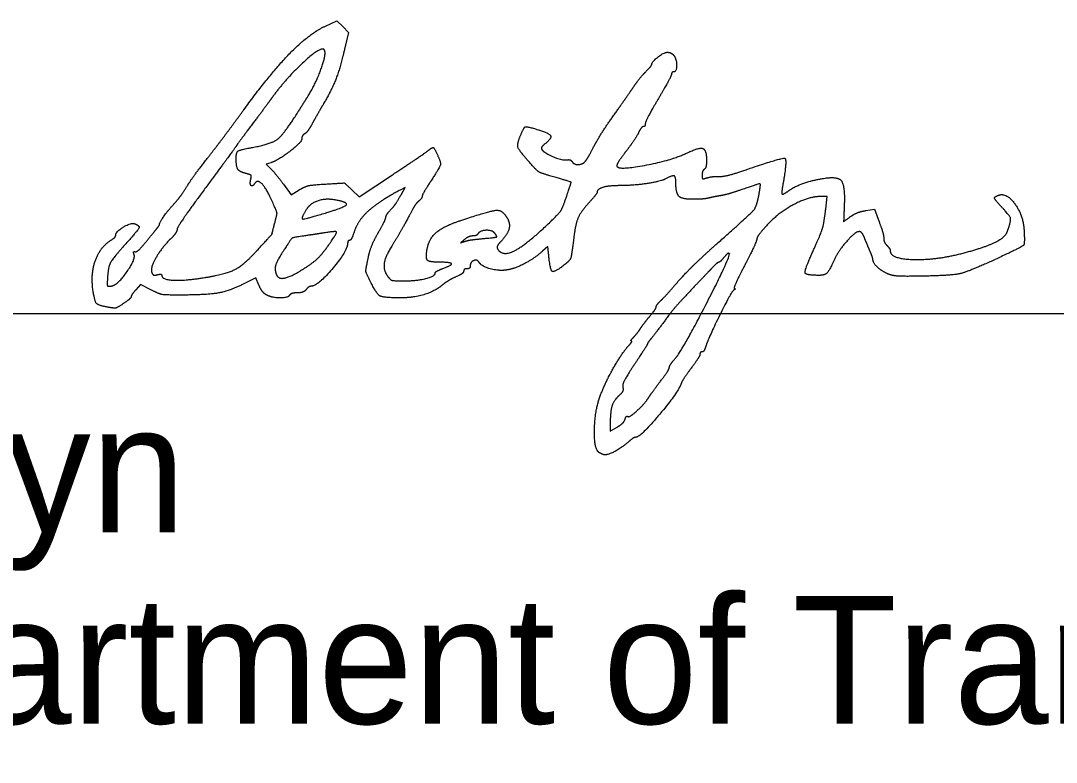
# Model space of a CAD drawing. Extents: x 0 to 34, y 0 to 22.
# Drawn here: x 25.679 to 26.815, y 7.05 to 7.864 of the extents above; entities that cross this region are included whole.
import ezdxf

# ---------------------------------------------------------------- set-up
doc = ezdxf.new("R2010")
doc.units = 0
doc.layers.add('SH_Data', color=7, linetype='Continuous')
doc.layers.add('SH_Text', color=7, linetype='Continuous')

msp = doc.modelspace()

# ---------------------------------------------------------------- linework, layer by layer
at = {"layer": 'SH_Data'}
msp.add_line((24.5279, 7.5426), (28.0279, 7.5426), dxfattribs=at)
for points in [[(26.0131, 7.8578), (26.0258, 7.8637), (26.0321, 7.8573), (26.0385, 7.8509), (26.0341, 7.8323)], [(25.9532, 7.7079), (25.9482, 7.7063), (25.9534, 7.7011)], [(26.0422, 7.6782), (26.0503, 7.6705), (26.0866, 7.6947)], [(25.967, 7.6845), (25.9756, 7.6729), (25.9844, 7.6782)], [(26.0961, 7.6729), (26.1005, 7.6808), (26.095, 7.6779)], [(26.5619, 7.657), (26.5634, 7.6708), (26.5556, 7.6708)], [(26.6058, 7.6554), (26.6154, 7.6569), (26.6205, 7.6433)], [(26.2578, 7.6092), (26.2572, 7.616), (26.2513, 7.6109)], [(25.9402, 7.5736), (25.9369, 7.5816), (25.923, 7.5748)], [(25.8216, 7.5686), (25.8101, 7.5743), (25.805, 7.5685)], [(26.3256, 7.4231), (26.3256, 7.4137), (26.3331, 7.418)]]:
    msp.add_lwpolyline(points, dxfattribs=at)
for points in [[(25.9236, 7.766), (25.9533, 7.8066), (25.9951, 7.8494), (26.0131, 7.8578)], [(26.0117, 7.832), (26.008, 7.8357), (25.9695, 7.8), (25.9541, 7.7787)], [(25.9934, 7.78), (26.0028, 7.7949), (26.0148, 7.8289), (26.0117, 7.832)], [(26.0341, 7.8323), (26.0291, 7.8111), (26.0199, 7.7875), (26.0105, 7.7716)], [(26.3712, 7.8159), (26.3712, 7.8187), (26.3844, 7.829), (26.3881, 7.8291)], [(26.3881, 7.8291), (26.3901, 7.8291), (26.3931, 7.8279), (26.3947, 7.8263)], [(26.3646, 7.8078), (26.3682, 7.8114), (26.3712, 7.8151), (26.3712, 7.8159)], [(26.3947, 7.8263), (26.3982, 7.8228), (26.3986, 7.8076), (26.3952, 7.8076)], [(26.3508, 7.7906), (26.3547, 7.7964), (26.361, 7.8042), (26.3646, 7.8078)], [(26.3928, 7.8051), (26.3928, 7.8037), (26.3863, 7.7916), (26.3784, 7.7782)], [(26.3952, 7.8076), (26.3939, 7.8076), (26.3928, 7.8064), (26.3928, 7.8051)], [(26.3292, 7.7596), (26.3371, 7.7708), (26.3468, 7.7847), (26.3508, 7.7906)], [(25.9541, 7.7787), (25.9505, 7.7737), (25.9411, 7.761), (25.9332, 7.7506)], [(25.9829, 7.7633), (25.9861, 7.7685), (25.9909, 7.776), (25.9934, 7.78)], [(26.0105, 7.7716), (26.007, 7.7656), (26.0018, 7.7565), (25.9989, 7.7512)], [(26.3784, 7.7782), (26.3705, 7.7648), (26.364, 7.7524), (26.364, 7.7507)], [(25.8834, 7.7125), (25.8923, 7.7238), (25.9104, 7.7479), (25.9236, 7.766)], [(25.9331, 7.7247), (25.9537, 7.7284), (25.9677, 7.7393), (25.9829, 7.7633)], [(26.3078, 7.726), (26.3116, 7.7332), (26.3212, 7.7484), (26.3292, 7.7596)], [(25.9332, 7.7506), (25.9253, 7.7401), (25.9172, 7.7291), (25.9152, 7.7261)], [(25.9989, 7.7512), (25.9961, 7.7459), (25.9923, 7.7407), (25.9905, 7.7397)], [(26.364, 7.7507), (26.364, 7.749), (26.3631, 7.7476), (26.362, 7.7476)], [(25.9905, 7.7397), (25.9887, 7.7386), (25.9872, 7.7362), (25.9872, 7.7343)], [(26.2369, 7.7084), (26.2254, 7.7215), (26.2232, 7.7282), (26.2271, 7.7378)], [(26.2271, 7.7378), (26.2309, 7.7469), (26.234, 7.7479), (26.2467, 7.7441)], [(26.2467, 7.7441), (26.2587, 7.7406), (26.2616, 7.7344), (26.2539, 7.7286)], [(26.3567, 7.741), (26.3549, 7.7373), (26.3488, 7.7283), (26.3431, 7.7208)], [(26.362, 7.7476), (26.3609, 7.7476), (26.3585, 7.7446), (26.3567, 7.741)], [(25.9152, 7.7261), (25.9132, 7.7231), (25.8978, 7.7022), (25.881, 7.6795)], [(25.9872, 7.7343), (25.9872, 7.7305), (25.9614, 7.7105), (25.9532, 7.7079)], [(26.2539, 7.7286), (26.2512, 7.7265), (26.2497, 7.7237), (26.2506, 7.7223)], [(26.2985, 7.7098), (26.2998, 7.7114), (26.304, 7.7187), (26.3078, 7.726)], [(25.9152, 7.7125), (25.9152, 7.7194), (25.9193, 7.7222), (25.9331, 7.7247)], [(26.0866, 7.6947), (26.1065, 7.7079), (26.1241, 7.7198), (26.1257, 7.7212)], [(26.1257, 7.7212), (26.1302, 7.7249), (26.1326, 7.7241), (26.1356, 7.7175)], [(26.1356, 7.7175), (26.14, 7.7078), (26.139, 7.7037), (26.1288, 7.6879)], [(26.2506, 7.7223), (26.2533, 7.7185), (26.2732, 7.7103), (26.2778, 7.7111)], [(26.3431, 7.7208), (26.3374, 7.7133), (26.3328, 7.7061), (26.3328, 7.7047)], [(26.3328, 7.7047), (26.3328, 7.6994), (26.3924, 7.7104), (26.4104, 7.7189)], [(26.4104, 7.7189), (26.4233, 7.7251), (26.4312, 7.722), (26.4312, 7.7106)], [(25.8619, 7.6831), (25.8648, 7.6879), (25.8745, 7.7012), (25.8834, 7.7125)], [(25.9262, 7.6961), (25.919, 7.6979), (25.9152, 7.7036), (25.9152, 7.7125)], [(26.2604, 7.6933), (26.2496, 7.6964), (26.2447, 7.6995), (26.2369, 7.7084)], [(26.2778, 7.7111), (26.2801, 7.7115), (26.2827, 7.7107), (26.2835, 7.7093)], [(26.2835, 7.7093), (26.2857, 7.7058), (26.2957, 7.7061), (26.2985, 7.7098)], [(26.4312, 7.7106), (26.4312, 7.706), (26.4301, 7.7016), (26.4288, 7.7008)], [(26.4735, 7.6999), (26.5139, 7.7137), (26.5198, 7.7121), (26.5157, 7.6882)], [(25.9313, 7.6899), (25.9322, 7.6934), (25.9309, 7.6949), (25.9262, 7.6961)], [(25.9534, 7.7011), (25.9562, 7.6983), (25.9623, 7.6908), (25.967, 7.6845)], [(26.2772, 7.6695), (26.2828, 7.6863), (26.2825, 7.6869), (26.2604, 7.6933)], [(26.3976, 7.6854), (26.3976, 7.6928), (26.3939, 7.6943), (26.3861, 7.6901)], [(26.4288, 7.7008), (26.4275, 7.7), (26.4264, 7.6971), (26.4264, 7.6945)], [(26.4264, 7.6945), (26.4264, 7.6906), (26.4274, 7.69), (26.4318, 7.6914)], [(26.4318, 7.6914), (26.4348, 7.6923), (26.4406, 7.693), (26.4447, 7.6928)], [(26.4447, 7.6928), (26.4489, 7.6927), (26.4618, 7.6958), (26.4735, 7.6999)], [(26.5608, 7.6909), (26.5754, 7.6932), (26.5831, 7.6828), (26.5823, 7.6615)], [(25.8456, 7.6612), (25.8522, 7.6686), (25.8564, 7.6743), (25.8619, 7.6831)], [(25.881, 7.6795), (25.8643, 7.6569), (25.8505, 7.6368), (25.8504, 7.6348)], [(25.9355, 7.6851), (25.9331, 7.6812), (25.9299, 7.6848), (25.9313, 7.6899)], [(25.9543, 7.6665), (25.9482, 7.6802), (25.9385, 7.6898), (25.9355, 7.6851)], [(25.9844, 7.6782), (25.9909, 7.682), (25.9985, 7.6837), (26.0136, 7.6846)], [(26.0136, 7.6846), (26.0339, 7.6858), (26.0341, 7.6857), (26.0422, 7.6782)], [(26.1288, 7.6879), (26.1235, 7.6797), (26.1192, 7.6721), (26.1192, 7.671)], [(26.3354, 7.6828), (26.3239, 7.6828), (26.3112, 7.679), (26.3112, 7.6756)], [(26.3861, 7.6901), (26.3806, 7.6872), (26.3504, 7.6828), (26.3354, 7.6828)], [(26.4169, 7.6678), (26.4045, 7.6678), (26.3976, 7.6741), (26.3976, 7.6854)], [(26.4888, 7.6732), (26.4909, 7.6847), (26.4891, 7.6851), (26.4682, 7.6779)], [(26.5157, 7.6882), (26.5143, 7.6806), (26.5136, 7.674), (26.5141, 7.6735)], [(26.5216, 7.6774), (26.5289, 7.6824), (26.5471, 7.6888), (26.5608, 7.6909)], [(26.095, 7.6779), (26.0716, 7.6654), (26.0488, 7.6447), (26.0447, 7.6322)], [(26.0833, 7.6548), (26.0887, 7.6608), (26.0912, 7.6643), (26.0961, 7.6729)], [(26.1192, 7.671), (26.1192, 7.6699), (26.1176, 7.6676), (26.1156, 7.666)], [(26.2589, 7.6422), (26.2693, 7.6522), (26.2734, 7.6584), (26.2772, 7.6695)], [(26.3112, 7.6756), (26.3112, 7.6747), (26.307, 7.6693), (26.3018, 7.6636)], [(26.4336, 7.6692), (26.4303, 7.6684), (26.4228, 7.6678), (26.4169, 7.6678)], [(26.4468, 7.6718), (26.4428, 7.6712), (26.4369, 7.67), (26.4336, 7.6692)], [(26.4439, 7.6203), (26.4795, 7.6518), (26.4864, 7.66), (26.4888, 7.6732)], [(26.4682, 7.6779), (26.4604, 7.6752), (26.4507, 7.6725), (26.4468, 7.6718)], [(26.5556, 7.6708), (26.5429, 7.6708), (26.5091, 7.6524), (26.4969, 7.6388)], [(26.5141, 7.6735), (26.5145, 7.673), (26.5179, 7.6748), (26.5216, 7.6774)], [(26.7524, 7.6622), (26.7471, 7.6679), (26.7468, 7.6705), (26.7515, 7.6723)], [(26.7515, 7.6723), (26.76, 7.6756), (26.7785, 7.6506), (26.7795, 7.6344)], [(25.8312, 7.6408), (25.8312, 7.6424), (25.8403, 7.6554), (25.8456, 7.6612)], [(25.9576, 7.642), (25.9602, 7.6518), (25.9599, 7.654), (25.9543, 7.6665)], [(25.9928, 7.6574), (25.9858, 7.6466), (25.9903, 7.6458), (26.0148, 7.6533)], [(26.0254, 7.6669), (26.0145, 7.669), (25.9971, 7.6639), (25.9928, 7.6574)], [(26.0148, 7.6533), (26.034, 7.6592), (26.038, 7.6643), (26.0254, 7.6669)], [(26.1156, 7.666), (26.1137, 7.6644), (26.1106, 7.6602), (26.1087, 7.6567)], [(26.3018, 7.6636), (26.2933, 7.6541), (26.2876, 7.6415), (26.286, 7.6288)], [(26.5472, 7.6091), (26.5563, 7.629), (26.5603, 7.6422), (26.5619, 7.657)], [(26.5823, 7.6615), (26.5816, 7.6432), (26.5815, 7.6434), (26.5892, 7.6489)], [(26.7615, 7.6331), (26.7655, 7.6449), (26.7639, 7.6498), (26.7524, 7.6622)], [(26.0708, 7.6307), (26.0752, 7.6383), (26.079, 7.646), (26.0793, 7.6477)], [(26.0793, 7.6477), (26.0796, 7.6495), (26.0813, 7.6526), (26.0833, 7.6548)], [(26.1087, 7.6567), (26.1006, 7.6413), (26.0928, 7.6276), (26.0867, 7.6178)], [(26.1626, 7.645), (26.1944, 7.6556), (26.2078, 7.656), (26.2129, 7.6466)], [(26.2129, 7.6466), (26.2161, 7.6405), (26.2127, 7.6292), (26.2053, 7.6213)], [(26.5892, 7.6489), (26.593, 7.6516), (26.6004, 7.6545), (26.6058, 7.6554)], [(25.7832, 7.6288), (25.7833, 7.6325), (25.8, 7.6425), (25.8038, 7.641)], [(25.8038, 7.641), (25.8098, 7.6387), (25.8075, 7.6339), (25.7932, 7.6179)], [(25.8167, 7.6216), (25.822, 7.6282), (25.8275, 7.6349), (25.8288, 7.6365)], [(25.8288, 7.6365), (25.8301, 7.6381), (25.8312, 7.64), (25.8312, 7.6408)], [(25.8504, 7.6348), (25.8503, 7.6328), (25.847, 7.628), (25.843, 7.6241)], [(25.938, 7.6115), (25.9541, 7.6291), (25.9544, 7.6296), (25.9576, 7.642)], [(26.1249, 7.614), (26.1271, 7.6252), (26.1433, 7.6386), (26.1626, 7.645)], [(26.2019, 7.6134), (26.2072, 7.6047), (26.2339, 7.6182), (26.2589, 7.6422)], [(26.4969, 7.6388), (26.4911, 7.6323), (26.4864, 7.6258), (26.4864, 7.6242)], [(26.6205, 7.6433), (26.6233, 7.6359), (26.6256, 7.6278), (26.6256, 7.6253)], [(26.7795, 7.6344), (26.7804, 7.619), (26.7778, 7.6159), (26.7544, 7.6049)], [(25.7583, 7.5671), (25.7554, 7.5857), (25.7661, 7.6157), (25.7785, 7.6234)], [(25.7785, 7.6234), (25.7811, 7.625), (25.7832, 7.6274), (25.7832, 7.6288)], [(25.843, 7.6241), (25.8332, 7.6144), (25.8208, 7.5923), (25.8226, 7.5876)], [(25.9956, 7.6285), (25.9778, 7.626), (25.9758, 7.6248), (25.9685, 7.6136)], [(26.013, 7.6312), (26.0074, 7.6303), (25.9995, 7.6291), (25.9956, 7.6285)], [(26.018, 7.6195), (26.0258, 7.6309), (26.0249, 7.6331), (26.013, 7.6312)], [(26.0396, 7.6228), (26.0385, 7.6228), (26.0376, 7.6214), (26.0375, 7.6198)], [(26.0447, 7.6322), (26.043, 7.627), (26.0407, 7.6228), (26.0396, 7.6228)], [(26.0599, 7.6028), (26.0615, 7.6105), (26.0664, 7.623), (26.0708, 7.6307)], [(26.1658, 7.6238), (26.1612, 7.62), (26.1612, 7.62), (26.166, 7.6217)], [(26.1747, 7.6276), (26.1724, 7.6276), (26.1684, 7.6259), (26.1658, 7.6238)], [(26.166, 7.6217), (26.1686, 7.6226), (26.1762, 7.6238), (26.1828, 7.6244)], [(26.1802, 7.6297), (26.1795, 7.6285), (26.177, 7.6276), (26.1747, 7.6276)], [(26.1987, 7.6308), (26.1959, 7.6342), (26.1825, 7.6334), (26.1802, 7.6297)], [(26.1828, 7.6244), (26.1995, 7.626), (26.2019, 7.6269), (26.1987, 7.6308)], [(26.286, 7.6288), (26.2832, 7.6063), (26.2814, 7.6008), (26.2758, 7.5963)], [(26.4864, 7.6242), (26.4864, 7.6226), (26.4804, 7.6098), (26.4732, 7.5957)], [(26.5988, 7.6324), (26.5945, 7.6324), (26.5762, 7.6119), (26.5715, 7.6017)], [(26.6044, 7.6258), (26.6029, 7.6294), (26.6004, 7.6324), (26.5988, 7.6324)], [(26.6103, 7.6116), (26.6085, 7.6158), (26.6058, 7.6221), (26.6044, 7.6258)], [(26.6256, 7.6253), (26.6256, 7.6228), (26.6272, 7.6191), (26.6292, 7.6171)], [(26.7126, 7.6088), (26.7363, 7.615), (26.7593, 7.6264), (26.7615, 7.6331)], [(25.7932, 7.6179), (25.7795, 7.6028), (25.7745, 7.5926), (25.7739, 7.5788)], [(25.8044, 7.6103), (25.8058, 7.6099), (25.8113, 7.615), (25.8167, 7.6216)], [(25.8815, 7.5821), (25.9042, 7.5858), (25.9238, 7.596), (25.938, 7.6115)], [(25.9685, 7.6136), (25.9603, 7.601), (25.9571, 7.5911), (25.9593, 7.5853)], [(25.9881, 7.5909), (25.9993, 7.5978), (26.0102, 7.6084), (26.018, 7.6195)], [(26.0375, 7.6198), (26.0374, 7.6112), (26.0043, 7.5724), (25.9972, 7.5724)], [(26.0867, 7.6178), (26.0787, 7.6052), (26.0765, 7.59), (26.0816, 7.5832)], [(26.1385, 7.5988), (26.127, 7.5988), (26.1229, 7.6033), (26.1249, 7.614)], [(26.2053, 7.6213), (26.2025, 7.6183), (26.201, 7.6148), (26.2019, 7.6134)], [(26.3999, 7.5775), (26.4071, 7.5859), (26.4269, 7.6051), (26.4439, 7.6203)], [(26.6137, 7.602), (26.6136, 7.6031), (26.6121, 7.6075), (26.6103, 7.6116)], [(26.6292, 7.6171), (26.6312, 7.6151), (26.6328, 7.6124), (26.6328, 7.6111)], [(25.7787, 7.5728), (25.7851, 7.5738), (25.8052, 7.6022), (25.8032, 7.6074)], [(25.8032, 7.6074), (25.8024, 7.6094), (25.803, 7.6107), (25.8044, 7.6103)], [(26.0619, 7.5788), (26.0575, 7.5879), (26.0573, 7.5901), (26.0599, 7.6028)], [(26.1815, 7.5989), (26.1795, 7.6022), (26.172, 7.5991), (26.172, 7.5949)], [(26.2513, 7.6109), (26.2419, 7.6027), (26.2219, 7.5921), (26.2128, 7.5904)], [(26.2758, 7.5963), (26.264, 7.5871), (26.2597, 7.5903), (26.2578, 7.6092)], [(26.3973, 7.4937), (26.4049, 7.5024), (26.4582, 7.6062), (26.4561, 7.6083)], [(26.4504, 7.6042), (26.448, 7.6012), (26.4454, 7.5988), (26.4446, 7.5988)], [(26.4561, 7.6083), (26.4554, 7.609), (26.4528, 7.6071), (26.4504, 7.6042)], [(26.5546, 7.5844), (26.5401, 7.5844), (26.5385, 7.5898), (26.5472, 7.6091)], [(26.5715, 7.6017), (26.5658, 7.5893), (26.5609, 7.5844), (26.5546, 7.5844)], [(26.6293, 7.5864), (26.6223, 7.5898), (26.6138, 7.5982), (26.6137, 7.602)], [(26.6328, 7.6111), (26.6328, 7.6026), (26.6834, 7.6011), (26.7126, 7.6088)], [(26.7544, 7.6049), (26.7196, 7.5886), (26.6985, 7.5838), (26.6592, 7.5834)], [(25.9593, 7.5853), (25.9614, 7.5801), (25.9749, 7.5827), (25.9881, 7.5909)], [(26.1336, 7.587), (26.1336, 7.588), (26.1373, 7.5902), (26.1419, 7.5919)], [(26.1419, 7.5919), (26.1522, 7.5956), (26.1506, 7.5988), (26.1385, 7.5988)], [(26.1648, 7.5891), (26.1648, 7.5878), (26.1624, 7.5856), (26.1594, 7.5842)], [(26.1684, 7.5916), (26.1664, 7.5916), (26.1648, 7.5905), (26.1648, 7.5891)], [(26.172, 7.5949), (26.172, 7.5931), (26.1704, 7.5916), (26.1684, 7.5916)], [(26.2128, 7.5904), (26.2042, 7.5889), (26.1844, 7.5942), (26.1815, 7.5989)], [(26.4358, 7.591), (26.4317, 7.5867), (26.4212, 7.5756), (26.4124, 7.5663)], [(26.4446, 7.5988), (26.4438, 7.5988), (26.4399, 7.5953), (26.4358, 7.591)], [(26.4732, 7.5957), (26.4659, 7.5815), (26.4607, 7.57), (26.4618, 7.5699)], [(25.7739, 7.5788), (25.7737, 7.5732), (25.7745, 7.5722), (25.7787, 7.5728)], [(25.8226, 7.5876), (25.8235, 7.5852), (25.8258, 7.5843), (25.8288, 7.5851)], [(25.8288, 7.5851), (25.8314, 7.5858), (25.8336, 7.5854), (25.8336, 7.5843)], [(25.8336, 7.5843), (25.8336, 7.5797), (25.8592, 7.5785), (25.8815, 7.5821)], [(26.0937, 7.5597), (26.0762, 7.5598), (26.0692, 7.564), (26.0619, 7.5788)], [(26.0816, 7.5832), (26.0844, 7.5794), (26.088, 7.5784), (26.0992, 7.5784)], [(26.0992, 7.5784), (26.1132, 7.5784), (26.1336, 7.5835), (26.1336, 7.587)], [(26.1594, 7.5842), (26.152, 7.5809), (26.1444, 7.5764), (26.1402, 7.5729)], [(26.3814, 7.5571), (26.3844, 7.5599), (26.3927, 7.5691), (26.3999, 7.5775)], [(26.6592, 7.5834), (26.6442, 7.5832), (26.6339, 7.5843), (26.6293, 7.5864)], [(25.7749, 7.5494), (25.764, 7.5514), (25.7602, 7.5555), (25.7583, 7.5671)], [(25.805, 7.5685), (25.8022, 7.5653), (25.8, 7.5619), (25.8, 7.561)], [(25.8524, 7.5628), (25.8368, 7.5628), (25.8309, 7.5639), (25.8216, 7.5686)], [(25.923, 7.5748), (25.9074, 7.567), (25.8823, 7.5628), (25.8524, 7.5628)], [(25.9484, 7.563), (25.9458, 7.5644), (25.9421, 7.5692), (25.9402, 7.5736)], [(25.992, 7.5688), (25.9903, 7.5668), (25.9859, 7.5652), (25.9822, 7.5652)], [(25.9972, 7.5724), (25.996, 7.5724), (25.9936, 7.5708), (25.992, 7.5688)], [(26.1402, 7.5729), (26.1325, 7.5665), (26.1082, 7.5596), (26.0937, 7.5597)], [(26.4124, 7.5663), (26.4036, 7.5571), (26.3937, 7.5458), (26.3904, 7.5414)], [(26.461, 7.5681), (26.4583, 7.5663), (26.4331, 7.5153), (26.4301, 7.5058)], [(26.4618, 7.5699), (26.4628, 7.5699), (26.4624, 7.5691), (26.461, 7.5681)], [(25.8, 7.561), (25.8, 7.56), (25.7962, 7.5566), (25.7916, 7.5535)], [(25.974, 7.5628), (25.972, 7.5596), (25.9545, 7.5597), (25.9484, 7.563)], [(25.9822, 7.5652), (25.9785, 7.5652), (25.9748, 7.5641), (25.974, 7.5628)], [(26.376, 7.5499), (26.376, 7.551), (26.3785, 7.5543), (26.3814, 7.5571)], [(25.7916, 7.5535), (25.7851, 7.549), (25.7815, 7.5482), (25.7749, 7.5494)], [(26.3694, 7.5401), (26.373, 7.5443), (26.376, 7.5487), (26.376, 7.5499)], [(26.3592, 7.5268), (26.3612, 7.5298), (26.3658, 7.5358), (26.3694, 7.5401)], [(26.3904, 7.5414), (26.3823, 7.5304), (26.3718, 7.5166), (26.3688, 7.5131)], [(26.3514, 7.5168), (26.3537, 7.5192), (26.3572, 7.5237), (26.3592, 7.5268)], [(26.3455, 7.507), (26.3482, 7.5099), (26.3497, 7.5124), (26.3488, 7.5124)], [(26.3488, 7.5124), (26.3479, 7.5124), (26.3491, 7.5144), (26.3514, 7.5168)], [(26.3664, 7.5092), (26.3664, 7.5086), (26.36, 7.4987), (26.3523, 7.4871)], [(26.3688, 7.5131), (26.3675, 7.5115), (26.3664, 7.5097), (26.3664, 7.5092)], [(26.3154, 7.4544), (26.3213, 7.4692), (26.3384, 7.4991), (26.3455, 7.507)], [(26.424, 7.4979), (26.424, 7.4965), (26.4197, 7.4897), (26.4145, 7.4828)], [(26.4262, 7.5004), (26.425, 7.5004), (26.424, 7.4992), (26.424, 7.4979)], [(26.4301, 7.5058), (26.4292, 7.5028), (26.4274, 7.5004), (26.4262, 7.5004)], [(26.3523, 7.4871), (26.3436, 7.474), (26.3387, 7.4643), (26.3394, 7.4616)], [(26.3904, 7.4834), (26.3904, 7.4847), (26.3935, 7.4894), (26.3973, 7.4937)], [(26.3802, 7.4676), (26.3858, 7.4749), (26.3904, 7.4821), (26.3904, 7.4834)], [(26.4145, 7.4828), (26.4093, 7.4759), (26.4042, 7.4679), (26.4031, 7.4651)], [(26.4031, 7.4651), (26.3994, 7.4553), (26.3583, 7.4068), (26.3536, 7.4068)], [(26.3676, 7.4503), (26.3689, 7.4524), (26.3746, 7.4602), (26.3802, 7.4676)], [(26.3136, 7.3899), (26.3076, 7.3937), (26.3089, 7.438), (26.3154, 7.4544)], [(26.3357, 7.453), (26.3298, 7.4478), (26.3256, 7.4354), (26.3256, 7.4231)], [(26.3394, 7.4616), (26.34, 7.4591), (26.3385, 7.4554), (26.3357, 7.453)], [(26.3448, 7.4296), (26.3467, 7.4284), (26.3633, 7.4435), (26.3676, 7.4503)], [(26.3418, 7.4265), (26.3424, 7.4288), (26.3438, 7.4302), (26.3448, 7.4296)], [(26.3331, 7.418), (26.3373, 7.4204), (26.3412, 7.4243), (26.3418, 7.4265)], [(26.3461, 7.4022), (26.3399, 7.3965), (26.324, 7.3876), (26.3201, 7.3876)], [(26.3536, 7.4068), (26.3522, 7.4068), (26.3489, 7.4047), (26.3461, 7.4022)], [(26.3201, 7.3876), (26.3185, 7.3876), (26.3156, 7.3887), (26.3136, 7.3899)]]:
    msp.add_open_spline(points, degree=2, dxfattribs=at)

# ---------------------------------------------------------------- texts
at = {"layer": 'SH_Text'}
for s, p in [('Pamela Boratyn', (24.5279, 7.3026)), ('Director, Department of Transportation', (24.5279, 7.0926))]:
    msp.add_text(s, height=0.14, dxfattribs=at).set_placement(p)

doc.saveas('drawing.dxf')
